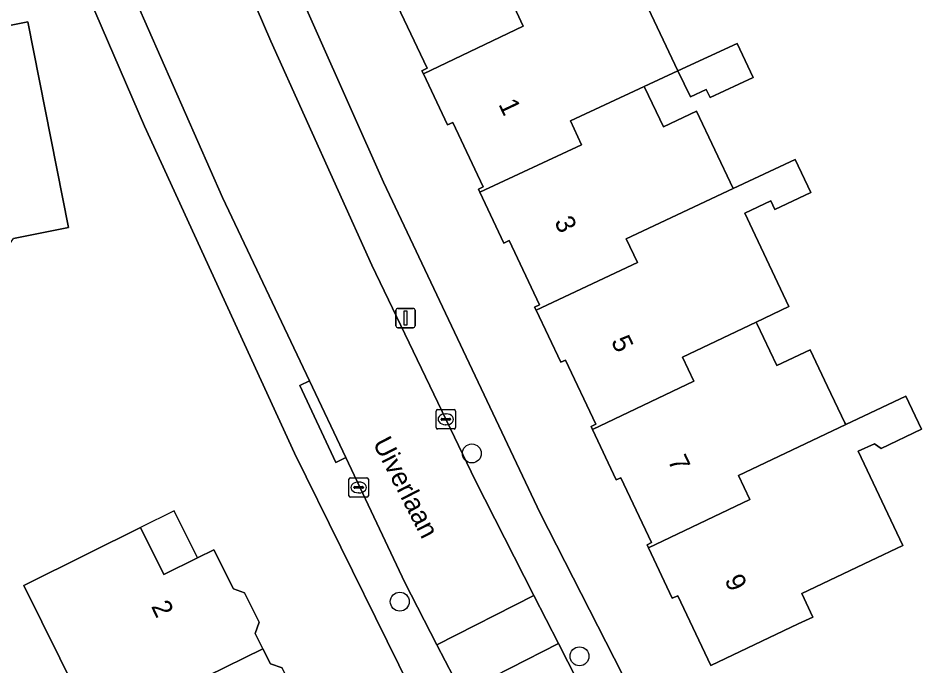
# Model space of a CAD drawing. Extents: x 161772 to 163126, y 383092 to 383917.
# Drawn here: x 162445.07 to 162491.73, y 383786 to 383819.47 of the extents above; entities that cross this region are included whole.
import ezdxf

# ---------------------------------------------------------------- set-up
doc = ezdxf.new("R2010")
doc.units = 0
for name, color, linetype in [('IMGEO_Boom', 7, 'Continuous'), ('IMGEO_Erf', 7, 'Continuous'), ('IMGEO_Kolk', 7, 'Continuous'), ('IMGEO_Lichtmast', 7, 'Continuous'), ('IMGEO_Openbare_ruimte_label', 7, 'Continuous'), ('IMGEO_Pand', 7, 'Continuous'), ('IMGEO_Pand_nummerreeks', 7, 'Continuous'), ('IMGEO_Pand_overbouw', 7, 'Continuous'), ('IMGEO_Rijbaan_lokaal_open', 7, 'Continuous'), ('IMGEO_Voetpad_open', 7, 'Continuous')]:
    doc.layers.add(name, color=color, linetype=linetype)

msp = doc.modelspace()

# ---------------------------------------------------------------- linework, layer by layer
at = {"layer": 'IMGEO_Boom'}
for centre in [(162468.494, 383796.979), (162464.773, 383789.322), (162474.052, 383786.499)]:
    msp.add_circle(centre, 0.489, dxfattribs=at)
at = {"layer": 'IMGEO_Erf'}
for points in [[(162457.055, 383826.488), (162463.934, 383810.991), (162472.015, 383793.89), (162478.393, 383781.403), (162483.688, 383771.439), (162492.623, 383755.535), (162496.241, 383755.343), (162500, 383758.845), (162524.165, 383781.36)], [(162485.854, 383741.542), (162484.939, 383749.123), (162484.417, 383750), (162480.643, 383756.334), (162474.88, 383766.74), (162466.513, 383782.432), (162459.333, 383796.991), (162451.589, 383813.891), (162447.165, 383824.152), (162444.24, 383825.301)], [(162476.834, 383821.591), (162479.13, 383816.742), (162477.398, 383815.937), (162477.431, 383815.866), (162478.387, 383813.846), (162480.101, 383814.658), (162481.994, 383810.659), (162485.192, 383812.155), (162485.989, 383810.453), (162484.137, 383809.587), (162483.934, 383810.021), (162482.586, 383809.39), (162482.984, 383808.54), (162484.868, 383804.561), (162483.175, 383803.755), (162483.22, 383803.66), (162483.876, 383802.274), (162484.237, 383801.513), (162485.967, 383802.332), (162486.863, 383800.442), (162487.758, 383798.551), (162487.799, 383798.465), (162490.906, 383799.942), (162491.717, 383798.23), (162489.624, 383797.239), (162489.275, 383797.48), (162488.446, 383797.088), (162490.752, 383792.217), (162489.078, 383791.425), (162485.528, 383789.743), (162486.105, 383788.525), (162485.35, 383788.168), (162480.83, 383786.028), (162479.125, 383789.63), (162478.845, 383789.498), (162477.611, 383792.104), (162477.538, 383792.258), (162477.773, 383792.369), (162476.185, 383795.723), (162475.953, 383795.614), (162474.722, 383798.215), (162474.648, 383798.371), (162474.902, 383798.491), (162473.334, 383801.803), (162473.086, 383801.685), (162471.807, 383804.386), (162471.734, 383804.541), (162471.983, 383804.658), (162470.415, 383807.97), (162470.154, 383807.846), (162468.907, 383810.48), (162468.835, 383810.633), (162469.082, 383810.75), (162467.508, 383814.076), (162467.243, 383813.95), (162465.99, 383816.596), (162465.917, 383816.751), (162466.182, 383816.876), (162462.455, 383824.748)], [(162441.753, 383818.515), (162445.563, 383819.272), (162447.671, 383808.654), (162444.823, 383808.089)], [(162449.084, 383782.647), (162445.358, 383790.159), (162448.651, 383791.793), (162451.392, 383793.153), (162452.591, 383790.718), (162454.335, 383791.583), (162455.178, 383792.001), (162456.182, 383789.977), (162456.751, 383789.785), (162457.508, 383788.259), (162457.314, 383787.684), (162457.707, 383786.892), (162458.099, 383786.102), (162458.698, 383785.9)]]:
    msp.add_lwpolyline(points, dxfattribs=at)
msp.add_lwpolyline([(162480.791, 383815.359), (162480.597, 383815.778), (162479.782, 383815.399), (162479.13, 383816.742), (162482.197, 383818.16), (162483.018, 383816.395)], close=True, dxfattribs=at)
at = {"layer": 'IMGEO_Kolk'}
for p, q in [((162466.649, 383798.315), (162466.649, 383799.167)), ((162466.724, 383799.241), (162467.576, 383799.241)), ((162466.951, 383798.784), (162467.349, 383798.784)), ((162467.137, 383799.021), (162467.162, 383799.021)), ((162467.65, 383799.167), (162467.65, 383798.315)), ((162466.908, 383798.735), (162466.908, 383798.747)), ((162467.346, 383798.698), (162466.948, 383798.698)), ((162467.16, 383798.461), (162467.135, 383798.461)), ((162467.392, 383798.747), (162467.392, 383798.735)), ((162467.576, 383798.241), (162466.724, 383798.241)), ((162462.15, 383794.796), (162462.15, 383795.648)), ((162462.225, 383795.722), (162463.077, 383795.722)), ((162463.151, 383795.648), (162463.151, 383794.796)), ((162462.409, 383795.216), (162462.409, 383795.228)), ((162462.847, 383795.179), (162462.449, 383795.179)), ((162462.452, 383795.265), (162462.85, 383795.265)), ((162462.638, 383795.502), (162462.663, 383795.502)), ((162462.893, 383795.228), (162462.893, 383795.216)), ((162463.077, 383794.722), (162462.225, 383794.722)), ((162462.661, 383794.942), (162462.636, 383794.942))]:
    msp.add_line(p, q, dxfattribs=at)
for points in [[(162466.649, 383798.315), (162466.649, 383799.167)], [(162466.724, 383799.241), (162467.576, 383799.241)], [(162467.65, 383799.167), (162467.65, 383798.315)], [(162467.576, 383798.241), (162466.724, 383798.241)], [(162462.15, 383794.796), (162462.15, 383795.648)], [(162462.225, 383795.722), (162463.077, 383795.722)], [(162463.151, 383795.648), (162463.151, 383794.796)], [(162463.077, 383794.722), (162462.225, 383794.722)]]:
    msp.add_lwpolyline(points, dxfattribs=at)
for centre, radius, start, end in [((162466.726, 383799.165), 0.0765, 91.552, 178.448), ((162466.726, 383799.165), 0.0765, 91.552, 178.448), ((162466.948, 383798.744), 0.0403, 85.8775, 175.7526), ((162467.353, 383798.746), 0.0386, 1.7309, 96.639), ((162467.574, 383799.165), 0.0765, 1.552, 88.448), ((162467.574, 383799.165), 0.0765, 1.552, 88.448), ((162466.945, 383798.734), 0.0366, 178.938, 274.7102), ((162467.349, 383798.741), 0.043, 264.8664, 352.4533), ((162466.726, 383798.317), 0.0765, 181.552, 268.448), ((162466.726, 383798.317), 0.0765, 181.552, 268.448), ((162467.574, 383798.317), 0.0765, 271.552, 358.448), ((162467.574, 383798.317), 0.0765, 271.552, 358.448), ((162462.227, 383795.646), 0.0765, 91.552, 178.448), ((162462.227, 383795.646), 0.0765, 91.552, 178.448), ((162463.075, 383795.646), 0.0765, 1.552, 88.448), ((162463.075, 383795.646), 0.0765, 1.552, 88.448), ((162462.449, 383795.225), 0.0403, 85.8775, 175.7526), ((162462.446, 383795.215), 0.0366, 178.938, 274.7102), ((162462.85, 383795.222), 0.043, 264.8664, 352.4533), ((162462.854, 383795.227), 0.0386, 1.7309, 96.639), ((162462.227, 383794.798), 0.0765, 181.552, 268.448), ((162462.227, 383794.798), 0.0765, 181.552, 268.448), ((162463.075, 383794.798), 0.0765, 271.552, 358.448), ((162463.075, 383794.798), 0.0765, 271.552, 358.448)]:
    msp.add_arc(centre, radius, start, end, dxfattribs=at)
for centre, major_axis, ratio, start_param, end_param in [((162467.136, 383798.741), (-0.387, 0.002), 0.722429, 4.712389, 7.853982), ((162467.161, 383798.741), (-0.39, 0.002), 0.717154, 1.570796, 4.712389), ((162462.637, 383795.222), (-0.387, 0.002), 0.722429, 4.712389, 7.853982), ((162462.662, 383795.222), (-0.39, 0.002), 0.717154, 1.570796, 4.712389)]:
    msp.add_ellipse(centre, major_axis=major_axis, ratio=ratio, start_param=start_param, end_param=end_param, dxfattribs=at)
at = {"layer": 'IMGEO_Lichtmast'}
for p, q in [((162464.672, 383804.472), (162465.462, 383804.472)), ((162465.462, 383804.472), (162464.672, 383804.472)), ((162464.572, 383803.572), (162464.572, 383804.372)), ((162464.572, 383804.372), (162464.572, 383803.572)), ((162465.562, 383804.372), (162465.562, 383803.572)), ((162465.562, 383803.572), (162465.562, 383804.372)), ((162465.462, 383803.472), (162464.672, 383803.472)), ((162464.672, 383803.472), (162465.462, 383803.472))]:
    msp.add_line(p, q, dxfattribs=at)
msp.add_lwpolyline([(162464.992, 383804.347), (162465.142, 383804.347), (162465.142, 383803.597), (162464.992, 383803.597), (162464.992, 383804.347)], dxfattribs=at)
for centre, start, end in [((162464.672, 383804.372), 90, 180), ((162464.672, 383804.372), 90, 180), ((162465.462, 383804.372), 0, 90), ((162465.462, 383804.372), 360, 90), ((162464.672, 383803.572), 180, 270), ((162464.672, 383803.572), 180, 270), ((162465.462, 383803.572), 270, 0), ((162465.462, 383803.572), 270, 0)]:
    msp.add_arc(centre, 0.1, start, end, dxfattribs=at)
at = {"layer": 'IMGEO_Pand'}
for points in [[(162465.99, 383816.596), (162471.151, 383819.058), (162470.57, 383820.278), (162473.774, 383821.825), (162470.571, 383828.591), (162462.455, 383824.748), (162466.182, 383816.876), (162465.917, 383816.751)], [(162476.834, 383821.591), (162477.768, 383822.034), (162477.862, 383821.835), (162479.967, 383822.833), (162479.21, 383824.429), (162476.059, 383822.909), (162473.774, 383821.825), (162470.57, 383820.278), (162471.151, 383819.058), (162465.99, 383816.596), (162467.243, 383813.95), (162467.508, 383814.076), (162469.082, 383810.75), (162468.835, 383810.633), (162468.907, 383810.48), (162474.159, 383812.922), (162473.582, 383814.163), (162477.398, 383815.937), (162479.13, 383816.742)], [(162445.563, 383819.272), (162441.753, 383818.515), (162441.588, 383819.351), (162437.205, 383818.48), (162439.03, 383809.282), (162439.393, 383809.354), (162439.855, 383807.021), (162440.554, 383806.682), (162441.147, 383806.513), (162441.887, 383806.428), (162442.586, 383806.555), (162443.348, 383806.704), (162443.983, 383807.043), (162444.47, 383807.573), (162444.823, 383808.089), (162447.671, 383808.654)], [(162479.13, 383816.742), (162479.782, 383815.399), (162480.597, 383815.778), (162480.791, 383815.359), (162483.018, 383816.395), (162482.197, 383818.16)], [(162480.101, 383814.658), (162478.387, 383813.846), (162477.431, 383815.866), (162477.398, 383815.937), (162473.582, 383814.163), (162474.159, 383812.922), (162468.907, 383810.48), (162470.154, 383807.846), (162470.415, 383807.97), (162471.983, 383804.658), (162471.734, 383804.541), (162471.807, 383804.386), (162477.043, 383806.835), (162476.464, 383808.072), (162481.994, 383810.659)], [(162482.984, 383808.54), (162482.586, 383809.39), (162483.934, 383810.021), (162484.137, 383809.587), (162485.989, 383810.453), (162485.192, 383812.155), (162481.994, 383810.659), (162476.464, 383808.072), (162477.043, 383806.835), (162471.807, 383804.386), (162473.086, 383801.685), (162473.334, 383801.803), (162474.902, 383798.491), (162474.648, 383798.371), (162474.722, 383798.215), (162479.956, 383800.707), (162479.368, 383801.943), (162483.175, 383803.755), (162484.868, 383804.561)], [(162483.22, 383803.66), (162483.175, 383803.755), (162479.368, 383801.943), (162479.956, 383800.707), (162474.722, 383798.215), (162475.953, 383795.614), (162476.185, 383795.723), (162477.773, 383792.369), (162477.538, 383792.258), (162477.611, 383792.104), (162482.852, 383794.596), (162482.264, 383795.834), (162487.799, 383798.465), (162487.758, 383798.551), (162486.863, 383800.442), (162485.967, 383802.332), (162484.237, 383801.513), (162483.876, 383802.274)], [(162488.446, 383797.088), (162489.275, 383797.48), (162489.624, 383797.239), (162491.717, 383798.23), (162490.906, 383799.942), (162487.799, 383798.465), (162482.264, 383795.834), (162482.852, 383794.596), (162477.611, 383792.104), (162478.845, 383789.498), (162479.125, 383789.63), (162480.83, 383786.028), (162485.35, 383788.168), (162486.105, 383788.525), (162485.528, 383789.743), (162489.078, 383791.425), (162490.752, 383792.217)], [(162456.751, 383789.785), (162456.182, 383789.977), (162455.178, 383792.001), (162454.335, 383791.583), (162452.591, 383790.718), (162451.392, 383793.153), (162448.651, 383791.793), (162445.358, 383790.159), (162449.084, 383782.647), (162457.707, 383786.892), (162457.314, 383787.684), (162457.508, 383788.259)], [(162449.084, 383782.647), (162450.831, 383779.127), (162446.807, 383777.04), (162448.796, 383773.205), (162452.861, 383775.313), (162453.182, 383775.48), (162460.516, 383779.122), (162459.391, 383781.39), (162460.258, 383781.82), (162459.248, 383783.855), (162459.436, 383784.412), (162458.698, 383785.9), (162458.099, 383786.102), (162457.707, 383786.892)]]:
    msp.add_lwpolyline(points, close=True, dxfattribs=at)
at = {"layer": 'IMGEO_Pand_overbouw'}
msp.add_lwpolyline([(162453.129, 383794.015), (162451.392, 383793.153), (162452.591, 383790.718), (162454.335, 383791.583)], close=True, dxfattribs=at)
at = {"layer": 'IMGEO_Rijbaan_lokaal_open'}
for points in [[(162458.119, 383818.268), (162455.039, 383825.445), (162449.89, 383823.231), (162455.626, 383810.199), (162460.107, 383800.728), (162461.984, 383796.762), (162465.039, 383790.304), (162466.692, 383787.094), (162471.694, 383789.644), (162468.662, 383795.59), (162463.331, 383806.704)], [(162472.961, 383787.158), (162471.694, 383789.644), (162466.692, 383787.094), (162467.97, 383784.613)]]:
    msp.add_lwpolyline(points, close=True, dxfattribs=at)
msp.add_lwpolyline([(162491.894, 383752.458), (162485.881, 383762.815), (162479.947, 383773.699), (162476.836, 383779.557), (162472.961, 383787.158), (162467.97, 383784.613), (162468.806, 383782.99), (162470.77, 383784.001), (162473.86, 383777.942), (162471.97, 383776.911), (162478.906, 383764.032), (162481.143, 383760.106), (162486.899, 383750), (162489.396, 383745.969)], dxfattribs=at)
at = {"layer": 'IMGEO_Voetpad_open'}
for points in [[(162483.688, 383771.439), (162478.393, 383781.403), (162472.015, 383793.89), (162463.934, 383810.991), (162457.055, 383826.488), (162457.699, 383827.726), (162454.755, 383826.106), (162455.039, 383825.445), (162458.119, 383818.268), (162463.331, 383806.704), (162468.662, 383795.59), (162471.694, 383789.644), (162472.961, 383787.158), (162476.836, 383779.557), (162477.271, 383779.788), (162480.356, 383773.916), (162479.947, 383773.699), (162485.881, 383762.815), (162491.894, 383752.458), (162496.241, 383755.343), (162492.623, 383755.535)], [(162461.984, 383796.762), (162460.107, 383800.728), (162459.608, 383800.491), (162461.47, 383796.518)]]:
    msp.add_lwpolyline(points, close=True, dxfattribs=at)
for points in [[(162447.165, 383824.152), (162451.589, 383813.891), (162459.333, 383796.991), (162466.513, 383782.432), (162474.88, 383766.74), (162480.643, 383756.334), (162484.417, 383750)], [(162486.899, 383750), (162481.143, 383760.106), (162480.661, 383759.834), (162478.457, 383763.779), (162478.906, 383764.032), (162471.97, 383776.911), (162471.218, 383778.308), (162468.806, 383782.99), (162467.97, 383784.613), (162466.692, 383787.094), (162465.039, 383790.304), (162461.984, 383796.762), (162461.47, 383796.518), (162459.608, 383800.491), (162460.107, 383800.728), (162455.626, 383810.199), (162449.89, 383823.231)]]:
    msp.add_lwpolyline(points, dxfattribs=at)

# ---------------------------------------------------------------- texts
at = {"layer": 'IMGEO_Openbare_ruimte_label'}
msp.add_text('Uiverlaan', height=1, rotation=297.2569, dxfattribs=at).set_placement((162463.359, 383797.517))
at = {"layer": 'IMGEO_Pand_nummerreeks'}
for s, rotation, p in [('1', 295.399, (162469.853, 383815.018)), ('3', 295.399, (162472.734, 383808.952)), ('5', 295.399, (162475.664, 383802.782)), ('7', 295.399, (162478.593, 383796.612)), ('9', 295.399, (162481.523, 383790.443)), ('2', 296.4017, (162451.915, 383789.083))]:
    msp.add_text(s, height=1, rotation=rotation, dxfattribs=at).set_placement(p)

doc.saveas('drawing.dxf')
